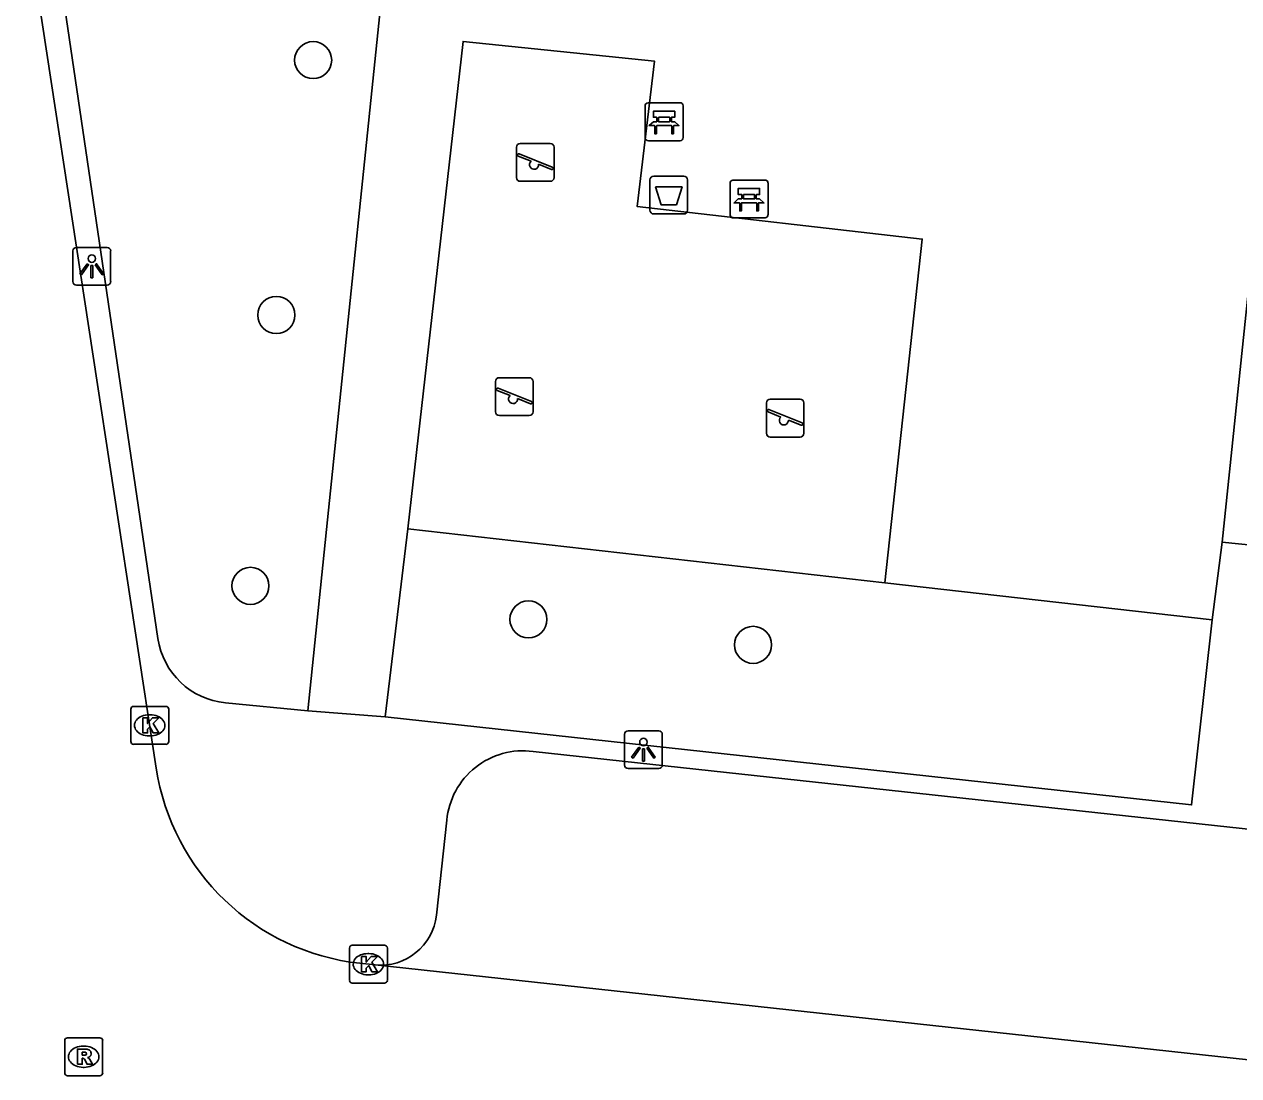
# Model space of a CAD drawing. Extents: x 162026 to 163499, y 387297 to 388169.
# Drawn here: x 162537.08 to 162569.13, y 387440.08 to 387467.82 of the extents above; entities that cross this region are included whole.
import ezdxf

# ---------------------------------------------------------------- set-up
doc = ezdxf.new("R2010")
doc.units = 0
for name, color, linetype in [('IMGEO_Afvalbak', 7, 'Continuous'), ('IMGEO_Bank', 7, 'Continuous'), ('IMGEO_Boom', 7, 'Continuous'), ('IMGEO_Groenvoorziening', 7, 'Continuous'), ('IMGEO_Kolk', 7, 'Continuous'), ('IMGEO_Lichtpunt', 7, 'Continuous'), ('IMGEO_Rijbaan_lokaal_open', 7, 'Continuous'), ('IMGEO_Rioolput', 7, 'Continuous'), ('IMGEO_Speelvoorziening', 7, 'Continuous'), ('IMGEO_Voetpad_open', 7, 'Continuous')]:
    doc.layers.add(name, color=color, linetype=linetype)

msp = doc.modelspace()

# ---------------------------------------------------------------- linework, layer by layer
at = {"layer": 'IMGEO_Afvalbak'}
for p, q in [((162553.592, 387462.918), (162553.592, 387463.718)), ((162553.592, 387463.718), (162553.592, 387462.918)), ((162553.692, 387463.818), (162554.482, 387463.818)), ((162554.482, 387463.818), (162553.692, 387463.818)), ((162554.582, 387463.718), (162554.582, 387462.918)), ((162554.582, 387462.918), (162554.582, 387463.718)), ((162554.482, 387462.818), (162553.692, 387462.818)), ((162553.692, 387462.818), (162554.482, 387462.818))]:
    msp.add_line(p, q, dxfattribs=at)
msp.add_lwpolyline([(162553.735, 387463.532), (162554.439, 387463.532), (162554.29, 387463.062), (162553.884, 387463.062), (162553.735, 387463.532)], dxfattribs=at)
for centre, start, end in [((162553.692, 387463.718), 90, 180), ((162553.692, 387463.718), 90, 180), ((162554.482, 387463.718), 0, 90), ((162554.482, 387463.718), 360, 90), ((162553.692, 387462.918), 180, 270), ((162553.692, 387462.918), 180, 270), ((162554.482, 387462.918), 270, 0), ((162554.482, 387462.918), 270, 0)]:
    msp.add_arc(centre, 0.1, start, end, dxfattribs=at)
at = {"layer": 'IMGEO_Bank'}
for p, q in [((162553.465, 387464.825), (162553.465, 387465.666)), ((162553.465, 387465.666), (162553.465, 387464.825)), ((162553.54, 387465.75), (162554.381, 387465.75)), ((162554.381, 387465.75), (162553.54, 387465.75)), ((162554.465, 387465.675), (162554.465, 387464.834)), ((162554.465, 387464.834), (162554.465, 387465.675)), ((162553.774, 387465.256), (162553.774, 387465.362)), ((162553.818, 387465.362), (162553.818, 387465.256)), ((162554.106, 387465.368), (162553.824, 387465.368)), ((162554.112, 387465.256), (162554.112, 387465.362)), ((162554.156, 387465.362), (162554.156, 387465.256)), ((162554.162, 387465.148), (162553.769, 387465.148)), ((162553.824, 387465.25), (162554.106, 387465.25)), ((162554.39, 387464.75), (162553.549, 387464.75)), ((162553.549, 387464.75), (162554.39, 387464.75)), ((162555.781, 387463.713), (162556.622, 387463.713)), ((162556.622, 387463.713), (162555.781, 387463.713)), ((162555.706, 387462.788), (162555.706, 387463.629)), ((162555.706, 387463.629), (162555.706, 387462.788)), ((162556.706, 387463.638), (162556.706, 387462.797)), ((162556.706, 387462.797), (162556.706, 387463.638)), ((162556.403, 387463.111), (162556.01, 387463.111)), ((162556.015, 387463.219), (162556.015, 387463.325)), ((162556.059, 387463.325), (162556.059, 387463.219)), ((162556.347, 387463.331), (162556.065, 387463.331)), ((162556.065, 387463.213), (162556.347, 387463.213)), ((162556.353, 387463.219), (162556.353, 387463.325)), ((162556.397, 387463.325), (162556.397, 387463.219)), ((162556.631, 387462.713), (162555.79, 387462.713)), ((162555.79, 387462.713), (162556.631, 387462.713))]:
    msp.add_line(p, q, dxfattribs=at)
for points in [[(162553.768, 387465.368), (162553.682, 387465.368), (162553.682, 387465.529), (162554.245, 387465.529), (162554.245, 387465.368), (162554.162, 387465.368)], [(162553.712, 387465.148), (162553.57, 387465.148), (162553.682, 387465.25), (162553.768, 387465.25)], [(162553.762, 387465.141), (162553.762, 387464.934), (162553.719, 387464.934), (162553.719, 387465.141)], [(162554.162, 387465.25), (162554.245, 387465.25), (162554.357, 387465.148), (162554.218, 387465.148)], [(162554.212, 387465.141), (162554.212, 387464.934), (162554.168, 387464.934), (162554.168, 387465.141)], [(162556.009, 387463.331), (162555.923, 387463.331), (162555.923, 387463.492), (162556.486, 387463.492), (162556.486, 387463.331), (162556.403, 387463.331)], [(162555.953, 387463.111), (162555.811, 387463.111), (162555.923, 387463.213), (162556.009, 387463.213)], [(162556.003, 387463.104), (162556.003, 387462.897), (162555.96, 387462.897), (162555.96, 387463.104)], [(162556.403, 387463.213), (162556.486, 387463.213), (162556.598, 387463.111), (162556.459, 387463.111)], [(162556.453, 387463.104), (162556.453, 387462.897), (162556.409, 387462.897), (162556.409, 387463.104)]]:
    msp.add_lwpolyline(points, dxfattribs=at)
for centre, radius, start, end in [((162553.543, 387465.672), 0.0779, 92.4484, 184.2845), ((162553.543, 387465.672), 0.0779, 92.4484, 184.2845), ((162554.387, 387465.672), 0.0779, 2.4484, 94.2845), ((162554.387, 387465.672), 0.0779, 2.4484, 94.2845), ((162553.767, 387465.361), 0.00671, 2.8957, 87.1043), ((162553.824, 387465.361), 0.00671, 92.8957, 177.1043), ((162554.106, 387465.361), 0.00671, 2.8957, 87.1043), ((162554.163, 387465.361), 0.00671, 92.8957, 177.1043), ((162553.712, 387465.141), 0.00671, 2.8957, 87.1043), ((162553.769, 387465.141), 0.00671, 92.8957, 177.1043), ((162553.767, 387465.257), 0.00671, 272.8957, 357.1043), ((162553.824, 387465.257), 0.00671, 182.8957, 267.1043), ((162554.106, 387465.257), 0.00671, 272.8957, 357.1043), ((162554.163, 387465.257), 0.00671, 182.8957, 267.1043), ((162554.161, 387465.141), 0.00671, 2.8957, 87.1043), ((162554.218, 387465.141), 0.00671, 92.8957, 177.1043), ((162553.543, 387464.828), 0.0779, 182.4484, 274.2845), ((162553.543, 387464.828), 0.0779, 182.4484, 274.2845), ((162554.387, 387464.828), 0.0779, 272.4484, 4.2845), ((162554.387, 387464.828), 0.0779, 272.4484, 4.2845), ((162555.784, 387463.635), 0.0779, 92.4484, 184.2845), ((162555.784, 387463.635), 0.0779, 92.4484, 184.2845), ((162556.628, 387463.635), 0.0779, 2.4484, 94.2845), ((162556.628, 387463.635), 0.0779, 2.4484, 94.2845), ((162555.953, 387463.104), 0.00671, 2.8957, 87.1043), ((162556.01, 387463.104), 0.00671, 92.8957, 177.1043), ((162556.008, 387463.324), 0.00671, 2.8957, 87.1043), ((162556.008, 387463.22), 0.00671, 272.8957, 357.1043), ((162556.065, 387463.324), 0.00671, 92.8957, 177.1043), ((162556.065, 387463.22), 0.00671, 182.8957, 267.1043), ((162556.347, 387463.324), 0.00671, 2.8957, 87.1043), ((162556.347, 387463.22), 0.00671, 272.8957, 357.1043), ((162556.404, 387463.324), 0.00671, 92.8957, 177.1043), ((162556.404, 387463.22), 0.00671, 182.8957, 267.1043), ((162556.402, 387463.104), 0.00671, 2.8957, 87.1043), ((162556.459, 387463.104), 0.00671, 92.8957, 177.1043), ((162555.784, 387462.791), 0.0779, 182.4484, 274.2845), ((162555.784, 387462.791), 0.0779, 182.4484, 274.2845), ((162556.628, 387462.791), 0.0779, 272.4484, 4.2845), ((162556.628, 387462.791), 0.0779, 272.4484, 4.2845)]:
    msp.add_arc(centre, radius, start, end, dxfattribs=at)
at = {"layer": 'IMGEO_Boom'}
for centre in [(162544.704, 387466.877), (162543.732, 387460.152), (162543.05, 387453.006), (162550.385, 387452.121), (162556.312, 387451.449)]:
    msp.add_circle(centre, 0.489, dxfattribs=at)
at = {"layer": 'IMGEO_Groenvoorziening'}
msp.add_lwpolyline([(162547.205, 387454.511), (162559.789, 387453.086)], dxfattribs=at)
at = {"layer": 'IMGEO_Kolk'}
for p, q in [((162539.891, 387448.899), (162539.891, 387449.751)), ((162539.966, 387449.825), (162540.818, 387449.825)), ((162540.379, 387449.605), (162540.404, 387449.605)), ((162540.892, 387449.751), (162540.892, 387448.899)), ((162540.402, 387449.045), (162540.377, 387449.045)), ((162540.818, 387448.825), (162539.966, 387448.825)), ((162545.736, 387443.524), (162546.588, 387443.524)), ((162545.661, 387442.598), (162545.661, 387443.45)), ((162546.149, 387443.304), (162546.174, 387443.304)), ((162546.662, 387443.45), (162546.662, 387442.598)), ((162546.172, 387442.744), (162546.147, 387442.744)), ((162546.588, 387442.524), (162545.736, 387442.524))]:
    msp.add_line(p, q, dxfattribs=at)
for points in [[(162539.891, 387448.899), (162539.891, 387449.751)], [(162539.966, 387449.825), (162540.818, 387449.825)], [(162540.892, 387449.751), (162540.892, 387448.899)], [(162540.212, 387449.525), (162540.335, 387449.525), (162540.335, 387449.374), (162540.465, 387449.525), (162540.629, 387449.525), (162540.483, 387449.374), (162540.636, 387449.125), (162540.484, 387449.125), (162540.399, 387449.289), (162540.335, 387449.222), (162540.335, 387449.125), (162540.212, 387449.125), (162540.212, 387449.525)], [(162540.818, 387448.825), (162539.966, 387448.825)], [(162545.736, 387443.524), (162546.588, 387443.524)], [(162545.661, 387442.598), (162545.661, 387443.45)], [(162545.982, 387443.224), (162546.105, 387443.224), (162546.105, 387443.073), (162546.235, 387443.224), (162546.399, 387443.224), (162546.253, 387443.073), (162546.406, 387442.824), (162546.254, 387442.824), (162546.169, 387442.988), (162546.105, 387442.921), (162546.105, 387442.824), (162545.982, 387442.824), (162545.982, 387443.224)], [(162546.662, 387443.45), (162546.662, 387442.598)], [(162546.588, 387442.524), (162545.736, 387442.524)]]:
    msp.add_lwpolyline(points, dxfattribs=at)
for centre, start, end in [((162539.968, 387449.749), 91.552, 178.448), ((162539.968, 387449.749), 91.552, 178.448), ((162540.816, 387449.749), 1.552, 88.448), ((162540.816, 387449.749), 1.552, 88.448), ((162539.968, 387448.901), 181.552, 268.448), ((162539.968, 387448.901), 181.552, 268.448), ((162540.816, 387448.901), 271.552, 358.448), ((162540.816, 387448.901), 271.552, 358.448), ((162545.738, 387443.448), 91.552, 178.448), ((162545.738, 387443.448), 91.552, 178.448), ((162546.586, 387443.448), 1.552, 88.448), ((162546.586, 387443.448), 1.552, 88.448), ((162545.738, 387442.6), 181.552, 268.448), ((162545.738, 387442.6), 181.552, 268.448), ((162546.586, 387442.6), 271.552, 358.448), ((162546.586, 387442.6), 271.552, 358.448)]:
    msp.add_arc(centre, 0.0765, start, end, dxfattribs=at)
for centre, major_axis, ratio, start_param, end_param in [((162540.378, 387449.325), (-0.387, 0.002), 0.722429, 4.712389, 7.853982), ((162540.403, 387449.325), (-0.39, 0.002), 0.717154, 1.570796, 4.712389), ((162546.148, 387443.024), (-0.387, 0.002), 0.722429, 4.712389, 7.853982), ((162546.173, 387443.024), (-0.39, 0.002), 0.717154, 1.570796, 4.712389)]:
    msp.add_ellipse(centre, major_axis=major_axis, ratio=ratio, start_param=start_param, end_param=end_param, dxfattribs=at)
at = {"layer": 'IMGEO_Lichtpunt'}
for p, q in [((162538.365, 387461.841), (162538.365, 387461.034)), ((162538.365, 387461.841), (162538.365, 387461.034)), ((162539.267, 387461.936), (162538.459, 387461.936)), ((162539.267, 387461.936), (162538.459, 387461.936)), ((162539.361, 387461.034), (162539.361, 387461.841)), ((162539.361, 387461.034), (162539.361, 387461.841)), ((162538.459, 387460.94), (162539.267, 387460.94)), ((162538.459, 387460.94), (162539.267, 387460.94)), ((162552.921, 387449.088), (162552.921, 387448.281)), ((162552.921, 387449.088), (162552.921, 387448.281)), ((162553.823, 387449.183), (162553.015, 387449.183)), ((162553.823, 387449.183), (162553.015, 387449.183)), ((162553.917, 387448.281), (162553.917, 387449.088)), ((162553.917, 387448.281), (162553.917, 387449.088)), ((162553.015, 387448.187), (162553.823, 387448.187)), ((162553.015, 387448.187), (162553.823, 387448.187))]:
    msp.add_line(p, q, dxfattribs=at)
for points in [[(162538.739, 387461.505), (162538.778, 387461.477), (162538.59, 387461.215), (162538.552, 387461.242), (162538.739, 387461.505)], [(162538.841, 387461.457), (162538.888, 387461.457), (162538.888, 387461.135), (162538.841, 387461.135), (162538.841, 387461.457)], [(162538.951, 387461.477), (162538.989, 387461.504), (162539.176, 387461.242), (162539.137, 387461.214), (162538.951, 387461.477)], [(162553.295, 387448.752), (162553.334, 387448.724), (162553.146, 387448.462), (162553.108, 387448.489), (162553.295, 387448.752)], [(162553.397, 387448.704), (162553.444, 387448.704), (162553.444, 387448.382), (162553.397, 387448.382), (162553.397, 387448.704)], [(162553.507, 387448.724), (162553.545, 387448.751), (162553.732, 387448.489), (162553.693, 387448.461), (162553.507, 387448.724)]]:
    msp.add_lwpolyline(points, dxfattribs=at)
for centre in [(162538.864, 387461.639), (162553.42, 387448.886)]:
    msp.add_circle(centre, 0.0994, dxfattribs=at)
for centre, start, end in [((162538.459, 387461.841), 90, 180), ((162538.459, 387461.841), 90, 180), ((162539.267, 387461.841), 0, 90), ((162539.267, 387461.841), 0, 90), ((162538.459, 387461.034), 180, 270), ((162538.459, 387461.034), 180, 270), ((162539.267, 387461.034), 270, 0), ((162539.267, 387461.034), 270, 360), ((162553.015, 387449.088), 90, 180), ((162553.015, 387449.088), 90, 180), ((162553.823, 387449.088), 0, 90), ((162553.823, 387449.088), 0, 90), ((162553.015, 387448.281), 180, 270), ((162553.015, 387448.281), 180, 270), ((162553.823, 387448.281), 270, 0), ((162553.823, 387448.281), 270, 360)]:
    msp.add_arc(centre, 0.0946, start, end, dxfattribs=at)
at = {"layer": 'IMGEO_Rijbaan_lokaal_open'}
for points in [[(162537.082, 387470.994), (162537.24, 387469.944), (162540.563, 387448.199)], [(162545.937, 387443.048), (162546.338, 387443.004)], [(162572.776, 387440.133), (162546.338, 387443.004)]]:
    msp.add_lwpolyline(points, dxfattribs=at)
msp.add_arc((162546.597, 387449.115), 6.103, 188.6331, 263.7945, dxfattribs=at)
at = {"layer": 'IMGEO_Rioolput'}
for p, q in [((162538.149, 387440.156), (162538.149, 387441.008)), ((162538.224, 387441.082), (162539.076, 387441.082)), ((162539.15, 387441.008), (162539.15, 387440.156)), ((162538.637, 387440.862), (162538.662, 387440.862)), ((162538.66, 387440.302), (162538.635, 387440.302)), ((162539.076, 387440.082), (162538.224, 387440.082))]:
    msp.add_line(p, q, dxfattribs=at)
for points in [[(162538.149, 387440.156), (162538.149, 387441.008)], [(162538.224, 387441.082), (162539.076, 387441.082)], [(162539.15, 387441.008), (162539.15, 387440.156)], [(162538.738, 387440.78), (162538.486, 387440.782), (162538.486, 387440.382)], [(162538.664, 387440.701), (162538.61, 387440.701), (162538.61, 387440.62)], [(162538.486, 387440.382), (162538.61, 387440.382), (162538.61, 387440.544), (162538.621, 387440.544)], [(162538.61, 387440.62), (162538.662, 387440.62)], [(162538.668, 387440.515), (162538.739, 387440.382), (162538.879, 387440.382), (162538.814, 387440.508)], [(162539.076, 387440.082), (162538.224, 387440.082)]]:
    msp.add_lwpolyline(points, dxfattribs=at)
for centre, radius, start, end in [((162538.226, 387441.006), 0.0765, 91.552, 178.448), ((162538.226, 387441.006), 0.0765, 91.552, 178.448), ((162539.074, 387441.006), 0.0765, 1.552, 88.448), ((162539.074, 387441.006), 0.0765, 1.552, 88.448), ((162538.646, 387440.809), 0.19, 274.7715, 282.9687), ((162538.67, 387440.605), 0.0964, 77.0061, 93.1865), ((162538.684, 387440.662), 0.0378, 276.6634, 79.6772), ((162538.737, 387440.67), 0.109, 350.3612, 89.416), ((162538.735, 387440.67), 0.112, 277.5842, 350.9817), ((162538.62, 387440.491), 0.0533, 26.0293, 88.6989), ((162538.719, 387440.455), 0.108, 29.5134, 73.7905), ((162538.226, 387440.158), 0.0765, 181.552, 268.448), ((162538.226, 387440.158), 0.0765, 181.552, 268.448), ((162539.074, 387440.158), 0.0765, 271.552, 358.448), ((162539.074, 387440.158), 0.0765, 271.552, 358.448)]:
    msp.add_arc(centre, radius, start, end, dxfattribs=at)
for centre, major_axis, ratio, start_param, end_param in [((162538.636, 387440.582), (-0.387, 0.002), 0.722429, 4.712389, 7.853982), ((162538.661, 387440.582), (-0.39, 0.002), 0.717154, 1.570796, 4.712389)]:
    msp.add_ellipse(centre, major_axis=major_axis, ratio=ratio, start_param=start_param, end_param=end_param, dxfattribs=at)
at = {"layer": 'IMGEO_Speelvoorziening'}
for p, q in [((162550.17, 387464.679), (162550.96, 387464.679)), ((162550.96, 387464.679), (162550.17, 387464.679)), ((162550.07, 387463.779), (162550.07, 387464.579)), ((162550.07, 387464.579), (162550.07, 387463.779)), ((162550.453, 387464.207), (162550.114, 387464.344)), ((162550.139, 387464.404), (162551.015, 387464.051)), ((162551.06, 387464.579), (162551.06, 387463.779)), ((162551.06, 387463.779), (162551.06, 387464.579)), ((162550.991, 387463.991), (162550.651, 387464.128)), ((162550.96, 387463.679), (162550.17, 387463.679)), ((162550.17, 387463.679), (162550.96, 387463.679)), ((162549.517, 387457.598), (162549.517, 387458.398)), ((162549.517, 387458.398), (162549.517, 387457.598)), ((162549.617, 387458.498), (162550.407, 387458.498)), ((162550.407, 387458.498), (162549.617, 387458.498)), ((162550.507, 387458.398), (162550.507, 387457.598)), ((162550.507, 387457.598), (162550.507, 387458.398)), ((162549.9, 387458.026), (162549.561, 387458.163)), ((162549.586, 387458.223), (162550.462, 387457.87)), ((162550.438, 387457.81), (162550.098, 387457.947)), ((162556.763, 387457.932), (162557.553, 387457.932)), ((162557.553, 387457.932), (162556.763, 387457.932)), ((162556.663, 387457.032), (162556.663, 387457.832)), ((162556.663, 387457.832), (162556.663, 387457.032)), ((162556.732, 387457.657), (162557.608, 387457.304)), ((162557.653, 387457.832), (162557.653, 387457.032)), ((162557.653, 387457.032), (162557.653, 387457.832)), ((162550.407, 387457.498), (162549.617, 387457.498)), ((162549.617, 387457.498), (162550.407, 387457.498)), ((162557.046, 387457.46), (162556.707, 387457.597)), ((162557.584, 387457.244), (162557.244, 387457.381)), ((162557.553, 387456.932), (162556.763, 387456.932)), ((162556.763, 387456.932), (162557.553, 387456.932))]:
    msp.add_line(p, q, dxfattribs=at)
for centre, radius, start, end in [((162550.17, 387464.579), 0.1, 90, 180), ((162550.17, 387464.579), 0.1, 90, 180), ((162550.96, 387464.579), 0.1, 0, 90), ((162550.96, 387464.579), 0.1, 360, 90), ((162550.127, 387464.374), 0.0327, 68.078, 248.078), ((162550.532, 387464.117), 0.12, 130.9928, 5.1632), ((162551.003, 387464.021), 0.0327, 248.078, 68.078), ((162550.17, 387463.779), 0.1, 180, 270), ((162550.17, 387463.779), 0.1, 180, 270), ((162550.96, 387463.779), 0.1, 270, 0), ((162550.96, 387463.779), 0.1, 270, 0), ((162549.617, 387458.398), 0.1, 90, 180), ((162549.617, 387458.398), 0.1, 90, 180), ((162550.407, 387458.398), 0.1, 0, 90), ((162550.407, 387458.398), 0.1, 360, 90), ((162549.574, 387458.193), 0.0327, 68.078, 248.078), ((162549.979, 387457.936), 0.12, 130.9928, 5.1632), ((162556.763, 387457.832), 0.1, 90, 180), ((162556.763, 387457.832), 0.1, 90, 180), ((162557.553, 387457.832), 0.1, 0, 90), ((162557.553, 387457.832), 0.1, 360, 90), ((162550.45, 387457.84), 0.0327, 248.078, 68.078), ((162556.72, 387457.627), 0.0327, 68.078, 248.078), ((162549.617, 387457.598), 0.1, 180, 270), ((162549.617, 387457.598), 0.1, 180, 270), ((162550.407, 387457.598), 0.1, 270, 0), ((162550.407, 387457.598), 0.1, 270, 0), ((162557.125, 387457.37), 0.12, 130.9928, 5.1632), ((162557.596, 387457.274), 0.0327, 248.078, 68.078), ((162556.763, 387457.032), 0.1, 180, 270), ((162556.763, 387457.032), 0.1, 180, 270), ((162557.553, 387457.032), 0.1, 270, 0), ((162557.553, 387457.032), 0.1, 270, 0)]:
    msp.add_arc(centre, radius, start, end, dxfattribs=at)
at = {"layer": 'IMGEO_Voetpad_open'}
for points in [[(162575.723, 387473.459), (162573.515, 387453.664), (162568.69, 387454.157)], [(162568.69, 387454.157), (162570.373, 387470.279), (162546.998, 387473.066)], [(162540.608, 387451.616), (162537.752, 387470.941)], [(162546.659, 387469.988), (162545.086, 387454.752), (162544.565, 387449.711)], [(162547.205, 387454.511), (162548.659, 387467.372), (162553.712, 387466.847), (162553.258, 387463.011), (162560.776, 387462.157), (162559.789, 387453.086)], [(162546.605, 387449.554), (162547.205, 387454.511)], [(162568.422, 387452.107), (162568.69, 387454.157)], [(162559.789, 387453.086), (162568.422, 387452.107)], [(162568.422, 387452.107), (162567.885, 387447.228), (162546.605, 387449.554)], [(162544.565, 387449.711), (162542.393, 387449.92)], [(162544.565, 387449.711), (162546.605, 387449.554)], [(162550.509, 387448.638), (162570.025, 387446.519)], [(162547.958, 387444.319), (162548.23, 387446.824)]]:
    msp.add_lwpolyline(points, dxfattribs=at)
for centre, radius, start, end in [((162542.585, 387451.91), 1.999, 188.4542, 264.475), ((162550.247, 387446.628), 2.027, 82.5752, 174.4618), ((162546.479, 387444.485), 1.488, 264.5579, 353.5766)]:
    msp.add_arc(centre, radius, start, end, dxfattribs=at)

doc.saveas('drawing.dxf')
